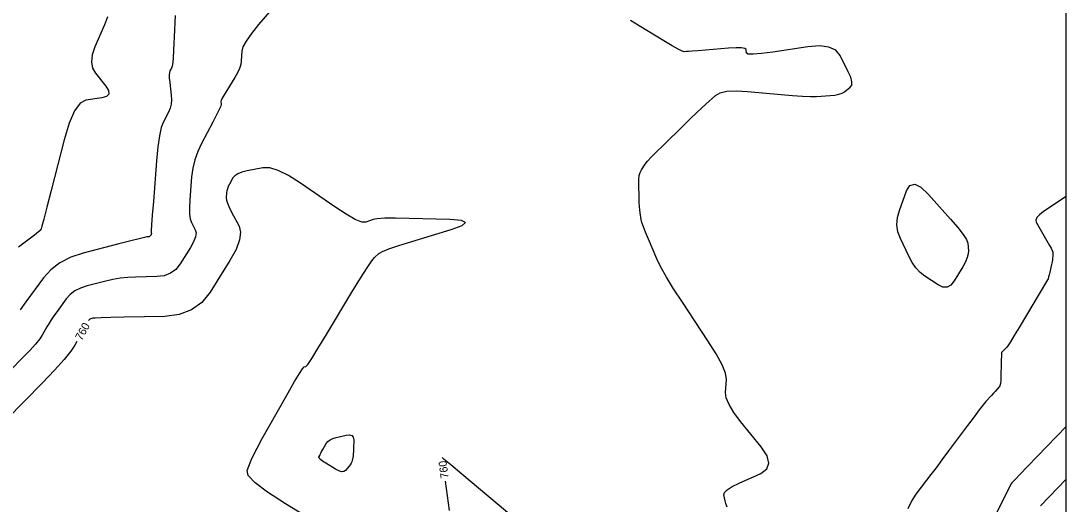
# Model space of a CAD drawing. Extents: x 2082232 to 2083549, y 592624 to 593832.
# Drawn here: x 2083457.6 to 2083549.1, y 592703.1 to 592745.4 of the extents above; entities that cross this region are included whole.
import ezdxf

# ---------------------------------------------------------------- set-up
doc = ezdxf.new("R2010")
doc.units = 0
for name, color, linetype in [('DT_X_Contour_Major', 7, 'Continuous'), ('DT_X_Contour_Minor', 7, 'Continuous'), ('DT_X_TIN_Hull', 7, 'Continuous')]:
    doc.layers.add(name, color=color, linetype=linetype)

msp = doc.modelspace()

# ---------------------------------------------------------------- linework, layer by layer
at = {"layer": 'DT_X_Contour_Major'}
for points in [[(2083485.654, 592700.192), (2083480.8, 592703.174), (2083479.224, 592704.195), (2083478.137, 592705.02), (2083477.538, 592705.651), (2083477.428, 592706.086), (2083477.785, 592706.987), (2083477.982, 592707.423), (2083478.304, 592708.053), (2083478.751, 592708.878), (2083479.324, 592709.898), (2083481.018, 592712.878), (2083481.582, 592713.858), (2083482.002, 592714.562), (2083482.279, 592714.989), (2083482.413, 592715.141), (2083482.577, 592715.177), (2083482.736, 592715.363), (2083483.087, 592715.892), (2083483.632, 592716.764), (2083484.37, 592717.979), (2083486.596, 592721.679), (2083487.346, 592722.909), (2083487.924, 592723.826), (2083488.331, 592724.429), (2083488.567, 592724.718), (2083488.969, 592725.071), (2083489.262, 592725.236), (2083489.839, 592725.467), (2083490.7, 592725.763), (2083491.845, 592726.124), (2083495.277, 592727.176), (2083496.236, 592727.525), (2083496.538, 592727.786), (2083496.184, 592727.957), (2083495.173, 592728.039), (2083491.601, 592728.138), (2083490.399, 592728.16), (2083489.473, 592728.15), (2083488.823, 592728.108), (2083488.448, 592728.035), (2083487.815, 592727.799), (2083487.467, 592727.817), (2083486.897, 592728.052), (2083486.106, 592728.501), (2083485.094, 592729.166), (2083482.098, 592731.225), (2083481.051, 592731.888), (2083480.155, 592732.334), (2083479.411, 592732.561), (2083478.818, 592732.569), (2083477.44, 592732.302), (2083476.974, 592732.188), (2083476.609, 592732.047), (2083476.346, 592731.879), (2083476.184, 592731.683), (2083475.887, 592731.126), (2083475.788, 592730.922), (2083475.713, 592730.73), (2083475.663, 592730.549), (2083475.638, 592730.378), (2083475.603, 592729.94), (2083475.623, 592729.738), (2083475.707, 592729.463), (2083475.856, 592729.114), (2083476.071, 592728.691), (2083476.728, 592727.464), (2083476.863, 592726.932), (2083476.773, 592726.256), (2083476.461, 592725.435), (2083475.924, 592724.469), (2083474.194, 592721.702), (2083473.461, 592720.79), (2083472.557, 592720.131), (2083471.482, 592719.723), (2083470.238, 592719.568), (2083466.692, 592719.49), (2083465.522, 592719.463), (2083464.67, 592719.439), (2083464.137, 592719.419), (2083463.923, 592719.403), (2083463.776, 592719.365), (2083463.725, 592719.348), (2083463.68, 592719.325), (2083463.643, 592719.297), (2083463.612, 592719.263), (2083463.569, 592719.204)], [(2083462.546, 592717.371), (2083462.369, 592717.048), (2083462.012, 592716.514), (2083461.419, 592715.79), (2083460.591, 592714.874), (2083459.528, 592713.767), (2083456.379, 592710.56)], [(2083501.664, 592701.192), (2083496.216, 592705.766), (2083495.254, 592706.574), (2083494.677, 592707.059), (2083494.487, 592707.219)], [(2083494.757, 592705.162), (2083495.112, 592702.588)]]:
    msp.add_lwpolyline(points, dxfattribs=at)
at = {"layer": 'DT_X_Contour_Minor'}
for points in [[(2083480.379, 592747.387), (2083478.44, 592745.1), (2083477.802, 592744.311), (2083477.343, 592743.659), (2083477.062, 592743.144), (2083476.96, 592742.765), (2083476.926, 592741.938), (2083476.882, 592741.613), (2083476.774, 592741.26), (2083476.602, 592740.878), (2083476.367, 592740.468), (2083475.655, 592739.336), (2083475.423, 592738.955), (2083475.26, 592738.661), (2083475.166, 592738.454), (2083475.141, 592738.333), (2083475.167, 592738.127), (2083475.129, 592737.972), (2083474.995, 592737.66), (2083474.765, 592737.193), (2083474.439, 592736.569), (2083473.442, 592734.696), (2083473.108, 592733.988), (2083472.852, 592733.266), (2083472.674, 592732.532), (2083472.575, 592731.784), (2083472.417, 592729.774), (2083472.381, 592729.085), (2083472.391, 592728.524), (2083472.449, 592728.092), (2083472.554, 592727.788), (2083472.896, 592727.151), (2083472.966, 592726.874), (2083472.919, 592726.522), (2083472.757, 592726.095), (2083472.478, 592725.593), (2083471.578, 592724.154), (2083471.197, 592723.68), (2083470.727, 592723.337), (2083470.168, 592723.125), (2083469.521, 592723.045), (2083467.678, 592723.004), (2083466.996, 592722.971), (2083466.335, 592722.902), (2083465.693, 592722.797), (2083465.071, 592722.656), (2083463.44, 592722.233), (2083462.867, 592722.043), (2083462.372, 592721.79), (2083461.954, 592721.474), (2083461.614, 592721.096), (2083460.81, 592720.003), (2083460.527, 592719.61), (2083460.284, 592719.253), (2083460.078, 592718.931), (2083459.911, 592718.643), (2083459.518, 592717.923), (2083459.297, 592717.594), (2083458.932, 592717.147), (2083458.422, 592716.583), (2083457.766, 592715.9), (2083455.825, 592713.923)], [(2083465.229, 592745.774), (2083464.951, 592745.081), (2083464.114, 592743.141), (2083463.882, 592742.452), (2083463.814, 592741.838), (2083463.91, 592741.299), (2083464.17, 592740.836), (2083465.083, 592739.702), (2083465.318, 592739.32), (2083465.336, 592739.025), (2083465.138, 592738.818), (2083464.724, 592738.699), (2083463.332, 592738.496), (2083462.822, 592738.221), (2083462.336, 592737.551), (2083461.874, 592736.485), (2083461.436, 592735.022), (2083460.301, 592730.594), (2083459.926, 592729.138), (2083459.654, 592728.089), (2083459.483, 592727.448), (2083459.414, 592727.215), (2083459.367, 592727.137), (2083459.351, 592727.111), (2083459.339, 592727.092), (2083459.331, 592727.081), (2083459.327, 592727.077), (2083459.321, 592727.075), (2083459.319, 592727.074), (2083459.316, 592727.072), (2083459.313, 592727.069), (2083459.31, 592727.065), (2083459.301, 592727.053), (2083459.182, 592726.96), (2083458.831, 592726.689), (2083458.247, 592726.24), (2083457.431, 592725.614)], [(2083471.133, 592745.901), (2083471.104, 592745.286), (2083471.076, 592744.631), (2083471.002, 592742.828), (2083470.971, 592742.225), (2083470.932, 592741.768), (2083470.885, 592741.457), (2083470.831, 592741.291), (2083470.675, 592741.043), (2083470.631, 592740.91), (2083470.614, 592740.697), (2083470.625, 592740.404), (2083470.663, 592740.03), (2083470.803, 592738.926), (2083470.827, 592738.522), (2083470.793, 592738.139), (2083470.702, 592737.775), (2083470.553, 592737.432), (2083470.08, 592736.543), (2083469.911, 592736.084), (2083469.761, 592735.372), (2083469.628, 592734.407), (2083469.513, 592733.191), (2083469.23, 592729.609), (2083469.138, 592728.431), (2083469.076, 592727.585), (2083469.042, 592727.069), (2083469.037, 592726.886), (2083469.064, 592726.837), (2083469.069, 592726.815), (2083469.065, 592726.788), (2083469.053, 592726.756), (2083469.032, 592726.717), (2083468.963, 592726.607), (2083468.933, 592726.57), (2083468.897, 592726.544), (2083468.854, 592726.528), (2083468.805, 592726.522), (2083468.663, 592726.518), (2083468.471, 592726.48), (2083467.999, 592726.365), (2083467.249, 592726.175), (2083466.22, 592725.91), (2083463.104, 592725.101), (2083462.009, 592724.738), (2083461.063, 592724.255), (2083460.265, 592723.652), (2083459.615, 592722.929), (2083458.079, 592720.841), (2083457.568, 592720.143)], [(2083519.427, 592702.872), (2083519.316, 592703.205), (2083519.25, 592703.444), (2083519.138, 592703.958), (2083519.189, 592704.167), (2083519.428, 592704.407), (2083519.855, 592704.68), (2083520.469, 592704.984), (2083522.356, 592705.836), (2083522.891, 592706.221), (2083523.078, 592706.734), (2083522.918, 592707.377), (2083522.412, 592708.149), (2083520.598, 592710.38), (2083520.006, 592711.166), (2083519.59, 592711.85), (2083519.351, 592712.433), (2083519.287, 592712.914), (2083519.354, 592714.061), (2083519.271, 592714.595), (2083518.974, 592715.336), (2083518.461, 592716.285), (2083517.734, 592717.441), (2083515.508, 592720.801), (2083514.743, 592721.984), (2083514.116, 592723.013), (2083513.627, 592723.889), (2083513.278, 592724.612), (2083512.53, 592726.333), (2083512.28, 592726.925), (2083512.093, 592727.409), (2083511.967, 592727.787), (2083511.903, 592728.057), (2083511.816, 592728.633), (2083511.786, 592728.878), (2083511.76, 592729.178), (2083511.74, 592729.535), (2083511.724, 592729.949), (2083511.689, 592731.126), (2083511.693, 592731.536), (2083511.733, 592731.883), (2083511.808, 592732.166), (2083511.919, 592732.387), (2083512.261, 592732.892), (2083512.456, 592733.138), (2083512.784, 592733.498), (2083513.246, 592733.972), (2083513.842, 592734.559), (2083515.607, 592736.277), (2083516.226, 592736.877), (2083516.757, 592737.387), (2083517.201, 592737.807), (2083517.557, 592738.138), (2083518.391, 592738.9), (2083518.802, 592739.137), (2083519.409, 592739.276), (2083520.212, 592739.316), (2083521.211, 592739.257), (2083524.137, 592738.971), (2083525.154, 592738.88), (2083526.008, 592738.824), (2083526.701, 592738.801), (2083527.232, 592738.812), (2083528.433, 592738.886), (2083528.85, 592738.928), (2083529.201, 592738.999), (2083529.485, 592739.099), (2083529.702, 592739.228), (2083530.193, 592739.611), (2083530.321, 592739.803), (2083530.334, 592740.095), (2083530.234, 592740.484), (2083530.02, 592740.973), (2083529.297, 592742.406), (2083528.918, 592742.855), (2083528.32, 592743.128), (2083527.506, 592743.225), (2083526.473, 592743.146), (2083523.43, 592742.699), (2083522.43, 592742.567), (2083521.711, 592742.507), (2083521.274, 592742.519), (2083521.118, 592742.603), (2083521.078, 592742.922), (2083520.971, 592743.019), (2083520.679, 592743.07), (2083520.204, 592743.076), (2083519.544, 592743.036), (2083517.538, 592742.869), (2083516.869, 592742.813), (2083516.369, 592742.772), (2083516.037, 592742.744), (2083515.874, 592742.731), (2083515.661, 592742.715), (2083515.491, 592742.77), (2083515.138, 592742.95), (2083514.602, 592743.253), (2083513.885, 592743.679), (2083511.728, 592744.983), (2083510.955, 592745.456)], [(2083536.721, 592723.082), (2083536.308, 592723.405), (2083535.934, 592723.803), (2083535.6, 592724.276), (2083535.306, 592724.824), (2083534.574, 592726.386), (2083534.363, 592726.979), (2083534.279, 592727.586), (2083534.322, 592728.209), (2083534.492, 592728.845), (2083535.115, 592730.563), (2083535.41, 592731.025), (2083535.829, 592731.125), (2083536.37, 592730.861), (2083537.034, 592730.234), (2083538.971, 592728.079), (2083539.609, 592727.341), (2083540.071, 592726.743), (2083540.358, 592726.286), (2083540.469, 592725.969), (2083540.53, 592725.312), (2083540.515, 592725.039), (2083540.427, 592724.713), (2083540.263, 592724.332), (2083540.026, 592723.899), (2083539.292, 592722.67), (2083538.997, 592722.303), (2083538.663, 592722.122), (2083538.289, 592722.128), (2083537.876, 592722.32), (2083536.721, 592723.082)], [(2083549.073, 592730.057), (2083547.094, 592728.736), (2083546.736, 592728.465), (2083546.511, 592728.219), (2083546.419, 592727.997), (2083546.459, 592727.801), (2083547.631, 592725.768), (2083547.757, 592725.535), (2083547.847, 592725.341), (2083547.899, 592725.185), (2083547.914, 592725.068), (2083547.906, 592724.805), (2083547.896, 592724.688), (2083547.874, 592724.532), (2083547.84, 592724.339), (2083547.794, 592724.108), (2083547.653, 592723.44), (2083547.6, 592723.21), (2083547.546, 592723.019), (2083547.492, 592722.868), (2083547.437, 592722.756), (2083544.955, 592718.598), (2083544.527, 592717.888), (2083544.196, 592717.356), (2083543.963, 592717.001), (2083543.828, 592716.824), (2083543.596, 592716.59), (2083543.52, 592716.509), (2083543.466, 592716.445), (2083543.433, 592716.397), (2083543.421, 592716.365), (2083543.42, 592716.301), (2083543.418, 592716.229), (2083543.414, 592716.06), (2083543.407, 592715.796), (2083543.398, 592715.436), (2083543.37, 592714.347), (2083543.353, 592713.981), (2083543.323, 592713.699), (2083543.28, 592713.503), (2083543.223, 592713.391), (2083543.056, 592713.205), (2083542.869, 592712.998), (2083542.73, 592712.844), (2083542.56, 592712.656), (2083542.065, 592712.109), (2083541.826, 592711.825), (2083541.477, 592711.383), (2083541.02, 592710.784), (2083540.454, 592710.028), (2083538.8, 592707.801), (2083538.213, 592707.013), (2083537.693, 592706.323), (2083537.241, 592705.728), (2083536.855, 592705.229), (2083535.916, 592704.028), (2083535.567, 592703.475), (2083535.223, 592702.72)], [(2083549.073, 592709.93), (2083545.701, 592706.43), (2083545.068, 592705.772), (2083544.614, 592705.297), (2083544.339, 592705.007), (2083544.242, 592704.9), (2083541.716, 592699.79)], [(2083484.313, 592706.73), (2083484.035, 592706.91), (2083483.844, 592707.055), (2083483.738, 592707.166), (2083483.719, 592707.243), (2083483.782, 592707.401), (2083483.817, 592707.478), (2083483.873, 592707.589), (2083483.952, 592707.734), (2083484.053, 592707.914), (2083484.351, 592708.438), (2083484.49, 592708.62), (2083484.684, 592708.77), (2083484.931, 592708.889), (2083485.233, 592708.978), (2083486.111, 592709.172), (2083486.399, 592709.201), (2083486.602, 592709.141), (2083486.72, 592708.993), (2083486.755, 592708.756), (2083486.735, 592708.005), (2083486.726, 592707.746), (2083486.714, 592707.53), (2083486.698, 592707.358), (2083486.68, 592707.23), (2083486.626, 592706.947), (2083486.594, 592706.837), (2083486.537, 592706.718), (2083486.457, 592706.592), (2083486.352, 592706.457), (2083486.041, 592706.088), (2083485.899, 592705.992), (2083485.706, 592705.979), (2083485.462, 592706.05), (2083485.167, 592706.205), (2083484.313, 592706.73)], [(2083549.073, 592705.338), (2083546.829, 592703.008)]]:
    msp.add_lwpolyline(points, dxfattribs=at)
at = {"layer": 'DT_X_TIN_Hull'}
msp.add_lwpolyline([(2083549.073, 592696.198), (2083549.073, 592711.359), (2083549.073, 592713.377), (2083549.073, 592714.123), (2083549.073, 592716.873), (2083549.073, 592720.713), (2083549.073, 592724.577), (2083549.073, 592725.724), (2083549.073, 592728.099), (2083549.073, 592732.172), (2083549.073, 592739.408), (2083549.073, 592743.138), (2083549.073, 592749.937)], dxfattribs=at)

# ---------------------------------------------------------------- texts
at = {"layer": 'DT_X_Contour_Major'}
for rotation, p in [(60.81928, (2083462.952, 592717.4)), (97.47554, (2083495.067, 592705.428))]:
    msp.add_text('760', height=0.7, rotation=rotation, dxfattribs=at).set_placement(p)

doc.saveas('drawing.dxf')
